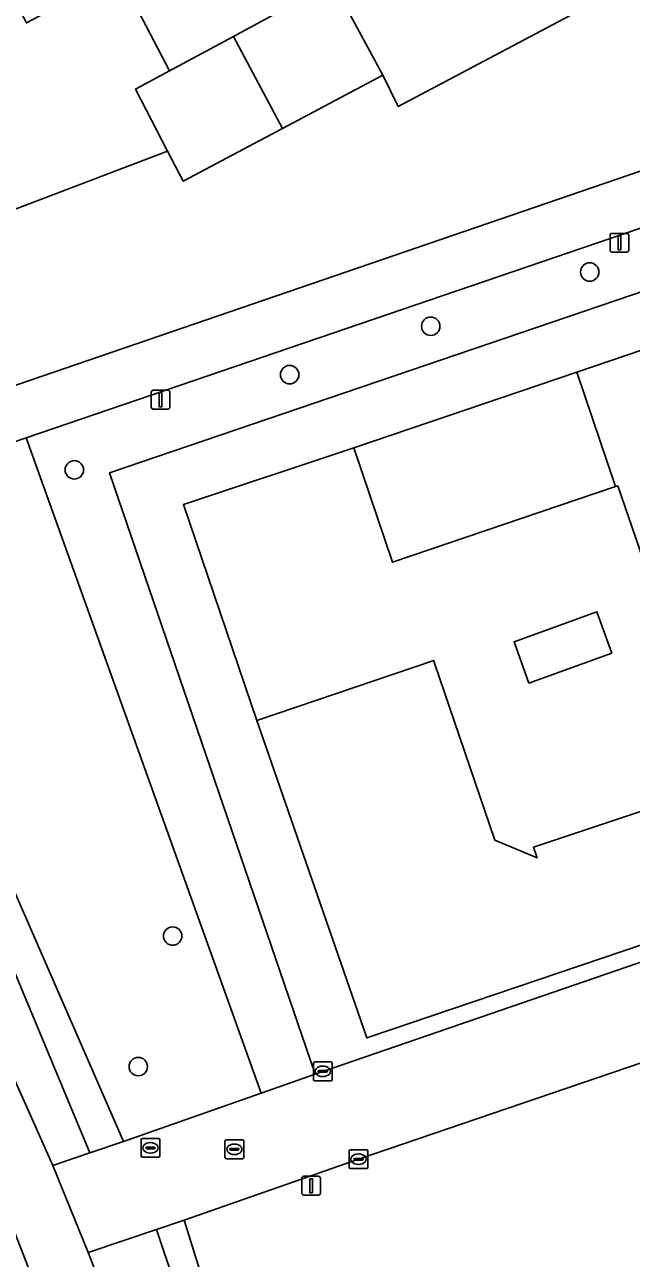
# Model space of a CAD drawing. Extents: x 157793 to 159380, y 380877 to 382313.
# Drawn here: x 159011.2 to 159043.4, y 381674.4 to 381740 of the extents above; entities that cross this region are included whole.
import ezdxf

# ---------------------------------------------------------------- set-up
doc = ezdxf.new("R2010")
doc.units = 0
for name, color, linetype in [('IMGEO_Berm_groen', 7, 'Continuous'), ('IMGEO_Boom', 7, 'Continuous'), ('IMGEO_Brandkraan', 7, 'Continuous'), ('IMGEO_Erf', 7, 'Continuous'), ('IMGEO_Fietspad_gesloten', 7, 'Continuous'), ('IMGEO_Groenvoorziening', 7, 'Continuous'), ('IMGEO_Kolk', 7, 'Continuous'), ('IMGEO_Lichtmast', 7, 'Continuous'), ('IMGEO_Pand', 7, 'Continuous'), ('IMGEO_Pand_vergunning_verleend', 7, 'Continuous'), ('IMGEO_Rijbaan_lokaal_open', 7, 'Continuous'), ('IMGEO_Rioolput', 7, 'Continuous'), ('IMGEO_Voetpad_halfverhard', 7, 'Continuous')]:
    doc.layers.add(name, color=color, linetype=linetype)

msp = doc.modelspace()

# ---------------------------------------------------------------- linework, layer by layer
at = {"layer": 'IMGEO_Berm_groen'}
for points in [[(158998.2, 381711.756), (158999.958, 381706.73), (159000, 381706.616), (159000.778, 381704.567), (159000.846, 381704.389), (159002.918, 381699.876), (159007.366, 381691.284), (159012.705, 381679.37), (159014.657, 381680.036), (159008.716, 381694.289), (159000.099, 381714.031)], [(159022.089, 381664.389), (159018.204, 381675.961), (159014.576, 381674.731), (159015.314, 381672.825)]]:
    msp.add_lwpolyline(points, dxfattribs=at)
at = {"layer": 'IMGEO_Boom'}
for centre in [(159041.24, 381726.841), (159032.786, 381723.959), (159025.286, 381721.386), (159013.84, 381716.328), (159019.067, 381691.555), (159017.24, 381684.618)]:
    msp.add_circle(centre, 0.489, dxfattribs=at)
at = {"layer": 'IMGEO_Brandkraan'}
for p, q in [((159017.388, 381679.873), (159017.388, 381680.725)), ((159017.463, 381680.799), (159018.315, 381680.799)), ((159018.389, 381680.725), (159018.389, 381679.873)), ((159017.647, 381680.293), (159017.647, 381680.305)), ((159018.085, 381680.256), (159017.687, 381680.256)), ((159017.69, 381680.342), (159018.088, 381680.342)), ((159017.899, 381680.019), (159017.874, 381680.019)), ((159017.876, 381680.579), (159017.901, 381680.579)), ((159018.131, 381680.305), (159018.131, 381680.293)), ((159018.315, 381679.799), (159017.463, 381679.799))]:
    msp.add_line(p, q, dxfattribs=at)
for points in [[(159017.388, 381679.873), (159017.388, 381680.725)], [(159017.463, 381680.799), (159018.315, 381680.799)], [(159018.389, 381680.725), (159018.389, 381679.873)], [(159018.315, 381679.799), (159017.463, 381679.799)]]:
    msp.add_lwpolyline(points, dxfattribs=at)
for centre, radius, start, end in [((159017.465, 381680.723), 0.0765, 91.55205, 178.44795), ((159017.465, 381680.723), 0.0765, 91.55205, 178.44795), ((159018.313, 381680.723), 0.0765, 1.55205, 88.44795), ((159018.313, 381680.723), 0.0765, 1.55205, 88.44795), ((159017.687, 381680.302), 0.0403, 85.87752, 175.75265), ((159017.684, 381680.292), 0.0366, 178.93798, 274.71019), ((159018.088, 381680.299), 0.043, 264.86636, 352.45326), ((159018.092, 381680.304), 0.0386, 1.73085, 96.63898), ((159017.465, 381679.875), 0.0765, 181.55205, 268.44795), ((159017.465, 381679.875), 0.0765, 181.55205, 268.44795), ((159018.313, 381679.875), 0.0765, 271.55205, 358.44795), ((159018.313, 381679.875), 0.0765, 271.55205, 358.44795)]:
    msp.add_arc(centre, radius, start, end, dxfattribs=at)
for centre, major_axis, ratio, start_param, end_param in [((159017.875, 381680.299), (-0.387, 0.002), 0.722429, 4.712389, 7.853982), ((159017.9, 381680.299), (-0.39, 0.002), 0.717154, 1.570796, 4.712389)]:
    msp.add_ellipse(centre, major_axis=major_axis, ratio=ratio, start_param=start_param, end_param=end_param, dxfattribs=at)
at = {"layer": 'IMGEO_Erf'}
for points in [[(158961.476, 381788.79), (158982.013, 381750), (158995.444, 381724.631), (158996.272, 381723.067), (158999.055, 381724.051), (158999.594, 381726.098), (159004.721, 381727.909), (159018.798, 381733.27), (159017.087, 381736.558), (159018.893, 381737.529), (159016.213, 381742.701), (159011.306, 381740.079), (159008.418, 381745.522), (159006.043, 381750), (159005.602, 381750.832), (159002.787, 381756.139), (159000, 381761.393), (158999.975, 381761.441), (158997.161, 381766.745), (158994.324, 381772.093), (158991.51, 381777.397), (158988.692, 381782.711)], [(159027.712, 381741.989), (159030.232, 381737.299), (159031.056, 381735.642), (159042.313, 381741.602)]]:
    msp.add_lwpolyline(points, dxfattribs=at)
msp.add_lwpolyline([(159044.472, 381709.982), (159044.617, 381710.031), (159042.726, 381715.481), (159042.608, 381715.441), (159030.751, 381711.42), (159028.694, 381717.501), (159019.641, 381714.487), (159023.536, 381703.005), (159032.946, 381706.2), (159032.976, 381706.11), (159036.187, 381696.654), (159038.436, 381695.719), (159038.251, 381696.27), (159044.146, 381698.252), (159044.234, 381698.002), (159048.126, 381699.256)], close=True, dxfattribs=at)
at = {"layer": 'IMGEO_Fietspad_gesloten'}
for points in [[(159001.569, 381714.717), (159011.283, 381718.032), (159073.424, 381739.234), (159086.803, 381743.799)], [(159073.898, 381742.496), (159000.844, 381717.436), (159000, 381717.165), (158999.064, 381717.004)], [(159015.314, 381672.825), (159014.576, 381674.731), (159012.705, 381679.37), (159007.366, 381691.284), (159002.918, 381699.876), (159000.846, 381704.389), (159000.778, 381704.567), (159000, 381704.269), (158997.969, 381703.502), (158998.727, 381702.975), (159000, 381700.242), (159000.869, 381698.376), (159004.546, 381690.027), (159009.649, 381678.377), (159011.526, 381673.612)]]:
    msp.add_lwpolyline(points, dxfattribs=at)
at = {"layer": 'IMGEO_Groenvoorziening'}
for points in [[(159074.43, 381744.804), (159068.744, 381750), (159066.909, 381751.724), (159062.417, 381750), (159053.185, 381746.457), (159042.313, 381741.602), (159031.056, 381735.642), (159030.232, 381737.299), (159024.908, 381734.474), (159019.629, 381731.673), (159018.798, 381733.27), (159004.721, 381727.909), (158999.594, 381726.098), (158999.055, 381724.051), (158996.272, 381723.067), (158996.987, 381721.716), (158999.064, 381717.004), (159000, 381717.165), (159000.844, 381717.436), (159073.898, 381742.496)], [(159086.803, 381743.799), (159073.424, 381739.234), (159074.48, 381736.17), (159075.429, 381733.419), (159075.513, 381733.448), (159079.467, 381721.977), (159083.285, 381710.904), (159087.28, 381699.316), (159083.655, 381698.08), (159083.574, 381698.316), (159081.823, 381697.719), (159066.199, 381692.388), (159065.111, 381692.017), (159065.086, 381692.088), (159058.065, 381689.653), (159058.541, 381688.231), (159054.787, 381686.969), (159054.315, 381688.351), (159028.947, 381679.697), (159019.681, 381676.462), (159023.288, 381664.858)]]:
    msp.add_lwpolyline(points, dxfattribs=at)
for points in [[(159074.48, 381736.17), (159073.424, 381739.234), (159011.283, 381718.032), (159023.763, 381683.213), (159026.634, 381684.221), (159015.716, 381716.172)], [(159075.429, 381733.419), (159074.48, 381736.17), (159015.716, 381716.172), (159026.634, 381684.221), (159027.048, 381684.366), (159044.877, 381690.479), (159046.584, 381691.348), (159046.391, 381691.906), (159029.395, 381686.139), (159023.536, 381703.005), (159019.641, 381714.487), (159028.694, 381717.501), (159040.551, 381721.522), (159054.573, 381726.288), (159068.766, 381731.141), (159072.646, 381732.468)], [(159011.283, 381718.032), (159001.569, 381714.717), (159016.447, 381680.646), (159023.763, 381683.213)]]:
    msp.add_lwpolyline(points, close=True, dxfattribs=at)
at = {"layer": 'IMGEO_Kolk'}
for p, q in [((159026.547, 381683.94), (159026.547, 381684.792)), ((159026.622, 381684.866), (159027.474, 381684.866)), ((159027.035, 381684.646), (159027.06, 381684.646)), ((159027.548, 381684.792), (159027.548, 381683.94)), ((159026.806, 381684.36), (159026.806, 381684.372)), ((159027.244, 381684.323), (159026.846, 381684.323)), ((159026.849, 381684.409), (159027.247, 381684.409)), ((159027.058, 381684.086), (159027.033, 381684.086)), ((159027.29, 381684.372), (159027.29, 381684.36)), ((159027.474, 381683.866), (159026.622, 381683.866)), ((159028.446, 381679.271), (159028.446, 381680.123)), ((159028.521, 381680.197), (159029.373, 381680.197)), ((159029.447, 381680.123), (159029.447, 381679.271)), ((159028.705, 381679.691), (159028.705, 381679.703)), ((159029.143, 381679.654), (159028.745, 381679.654)), ((159028.748, 381679.74), (159029.146, 381679.74)), ((159028.957, 381679.417), (159028.932, 381679.417)), ((159028.934, 381679.977), (159028.959, 381679.977)), ((159029.189, 381679.703), (159029.189, 381679.691)), ((159029.373, 381679.197), (159028.521, 381679.197))]:
    msp.add_line(p, q, dxfattribs=at)
for points in [[(159026.547, 381683.94), (159026.547, 381684.792)], [(159026.622, 381684.866), (159027.474, 381684.866)], [(159027.548, 381684.792), (159027.548, 381683.94)], [(159027.474, 381683.866), (159026.622, 381683.866)], [(159028.446, 381679.271), (159028.446, 381680.123)], [(159028.521, 381680.197), (159029.373, 381680.197)], [(159029.447, 381680.123), (159029.447, 381679.271)], [(159029.373, 381679.197), (159028.521, 381679.197)]]:
    msp.add_lwpolyline(points, dxfattribs=at)
for centre, radius, start, end in [((159026.624, 381684.79), 0.0765, 91.55205, 178.44795), ((159026.624, 381684.79), 0.0765, 91.55205, 178.44795), ((159027.472, 381684.79), 0.0765, 1.55205, 88.44795), ((159027.472, 381684.79), 0.0765, 1.55205, 88.44795), ((159026.846, 381684.369), 0.0403, 85.87752, 175.75265), ((159026.843, 381684.359), 0.0366, 178.93798, 274.71019), ((159027.247, 381684.366), 0.043, 264.86636, 352.45326), ((159027.251, 381684.371), 0.0386, 1.73085, 96.63898), ((159026.624, 381683.942), 0.0765, 181.55205, 268.44795), ((159026.624, 381683.942), 0.0765, 181.55205, 268.44795), ((159027.472, 381683.942), 0.0765, 271.55205, 358.44795), ((159027.472, 381683.942), 0.0765, 271.55205, 358.44795), ((159028.523, 381680.121), 0.0765, 91.55205, 178.44795), ((159028.523, 381680.121), 0.0765, 91.55205, 178.44795), ((159029.371, 381680.121), 0.0765, 1.55205, 88.44795), ((159029.371, 381680.121), 0.0765, 1.55205, 88.44795), ((159028.745, 381679.7), 0.0403, 85.87752, 175.75265), ((159028.742, 381679.69), 0.0366, 178.93798, 274.71019), ((159029.146, 381679.697), 0.043, 264.86636, 352.45326), ((159029.15, 381679.702), 0.0386, 1.73085, 96.63898), ((159028.523, 381679.273), 0.0765, 181.55205, 268.44795), ((159028.523, 381679.273), 0.0765, 181.55205, 268.44795), ((159029.371, 381679.273), 0.0765, 271.55205, 358.44795), ((159029.371, 381679.273), 0.0765, 271.55205, 358.44795)]:
    msp.add_arc(centre, radius, start, end, dxfattribs=at)
for centre, major_axis, ratio, start_param, end_param in [((159027.034, 381684.366), (-0.387, 0.002), 0.722429, 4.712389, 7.853982), ((159027.059, 381684.366), (-0.39, 0.002), 0.717154, 1.570796, 4.712389), ((159028.933, 381679.697), (-0.387, 0.002), 0.722429, 4.712389, 7.853982), ((159028.958, 381679.697), (-0.39, 0.002), 0.717154, 1.570796, 4.712389)]:
    msp.add_ellipse(centre, major_axis=major_axis, ratio=ratio, start_param=start_param, end_param=end_param, dxfattribs=at)
at = {"layer": 'IMGEO_Lichtmast'}
for p, q in [((159042.32, 381727.993), (159042.32, 381728.793)), ((159042.32, 381728.793), (159042.32, 381727.993)), ((159042.42, 381728.893), (159043.21, 381728.893)), ((159043.21, 381728.893), (159042.42, 381728.893)), ((159043.31, 381728.793), (159043.31, 381727.993)), ((159043.31, 381727.993), (159043.31, 381728.793)), ((159043.21, 381727.893), (159042.42, 381727.893)), ((159042.42, 381727.893), (159043.21, 381727.893)), ((159017.927, 381719.656), (159017.927, 381720.456)), ((159017.927, 381720.456), (159017.927, 381719.656)), ((159018.027, 381720.556), (159018.817, 381720.556)), ((159018.817, 381720.556), (159018.027, 381720.556)), ((159018.917, 381720.456), (159018.917, 381719.656)), ((159018.917, 381719.656), (159018.917, 381720.456)), ((159018.817, 381719.556), (159018.027, 381719.556)), ((159018.027, 381719.556), (159018.817, 381719.556)), ((159026.032, 381678.788), (159026.822, 381678.788)), ((159026.822, 381678.788), (159026.032, 381678.788)), ((159025.932, 381677.888), (159025.932, 381678.688)), ((159025.932, 381678.688), (159025.932, 381677.888)), ((159026.922, 381678.688), (159026.922, 381677.888)), ((159026.922, 381677.888), (159026.922, 381678.688)), ((159026.822, 381677.788), (159026.032, 381677.788)), ((159026.032, 381677.788), (159026.822, 381677.788))]:
    msp.add_line(p, q, dxfattribs=at)
for points in [[(159042.74, 381728.768), (159042.89, 381728.768), (159042.89, 381728.018), (159042.74, 381728.018), (159042.74, 381728.768)], [(159018.347, 381720.431), (159018.497, 381720.431), (159018.497, 381719.681), (159018.347, 381719.681), (159018.347, 381720.431)], [(159026.352, 381678.663), (159026.502, 381678.663), (159026.502, 381677.913), (159026.352, 381677.913), (159026.352, 381678.663)]]:
    msp.add_lwpolyline(points, dxfattribs=at)
for centre, start, end in [((159042.42, 381728.793), 90, 180), ((159042.42, 381728.793), 90, 180), ((159043.21, 381728.793), 0, 90), ((159043.21, 381728.793), 360, 90), ((159042.42, 381727.993), 180, 270), ((159042.42, 381727.993), 180, 270), ((159043.21, 381727.993), 270, 0), ((159043.21, 381727.993), 270, 0), ((159018.027, 381720.456), 90, 180), ((159018.027, 381720.456), 90, 180), ((159018.817, 381720.456), 0, 90), ((159018.817, 381720.456), 360, 90), ((159018.027, 381719.656), 180, 270), ((159018.027, 381719.656), 180, 270), ((159018.817, 381719.656), 270, 0), ((159018.817, 381719.656), 270, 0), ((159026.032, 381678.688), 90, 180), ((159026.032, 381678.688), 90, 180), ((159026.822, 381678.688), 0, 90), ((159026.822, 381678.688), 360, 90), ((159026.032, 381677.888), 180, 270), ((159026.032, 381677.888), 180, 270), ((159026.822, 381677.888), 270, 0), ((159026.822, 381677.888), 270, 0)]:
    msp.add_arc(centre, 0.1, start, end, dxfattribs=at)
at = {"layer": 'IMGEO_Pand'}
for points in [[(159027.712, 381741.989), (159025.52, 381740.91), (159025.445, 381741.051), (159022.304, 381739.363), (159024.908, 381734.474), (159030.232, 381737.299)], [(159024.908, 381734.474), (159022.304, 381739.363), (159018.893, 381737.529), (159017.087, 381736.558), (159018.798, 381733.27), (159019.629, 381731.673)], [(159040.551, 381721.522), (159028.694, 381717.501), (159030.751, 381711.42), (159042.608, 381715.441)], [(159036.187, 381696.654), (159032.976, 381706.11), (159032.946, 381706.2), (159023.536, 381703.005), (159029.395, 381686.139), (159046.391, 381691.906), (159044.234, 381698.002), (159044.146, 381698.252), (159038.251, 381696.27), (159038.436, 381695.719)]]:
    msp.add_lwpolyline(points, close=True, dxfattribs=at)
at = {"layer": 'IMGEO_Pand_vergunning_verleend'}
msp.add_lwpolyline([(159038.008, 381704.999), (159037.214, 381707.197), (159041.615, 381708.786), (159042.409, 381706.588)], close=True, dxfattribs=at)
at = {"layer": 'IMGEO_Rijbaan_lokaal_open'}
for points in [[(158996.404, 381780.014), (158999.219, 381774.711), (159000, 381773.24), (159002.061, 381769.359), (159004.876, 381764.055), (159007.692, 381758.752), (159010.511, 381753.442), (159012.338, 381750), (159013.331, 381748.13), (159016.213, 381742.701), (159018.893, 381737.529), (159022.304, 381739.363), (159025.445, 381741.051), (159025.521, 381741.092), (159022.729, 381746.362), (159020.801, 381750), (159019.92, 381751.663), (159017.111, 381756.964), (159014.302, 381762.264), (159011.493, 381767.565), (159008.684, 381772.866), (159005.881, 381778.154), (159003.066, 381783.466)], [(159054.573, 381726.288), (159040.551, 381721.522), (159042.608, 381715.441), (159042.726, 381715.481), (159044.617, 381710.031)], [(159044.877, 381690.479), (159027.048, 381684.366), (159026.634, 381684.221), (159023.763, 381683.213), (159016.447, 381680.646), (159014.657, 381680.036), (159012.705, 381679.37), (159014.576, 381674.731), (159018.204, 381675.961), (159019.681, 381676.462), (159028.947, 381679.697), (159054.315, 381688.351)]]:
    msp.add_lwpolyline(points, dxfattribs=at)
msp.add_lwpolyline([(159011.526, 381673.612), (159009.649, 381678.377), (159000, 381675.208), (158999.086, 381674.908), (158993.439, 381678.026), (158998.131, 381664.87), (159000, 381668.825), (159000.586, 381670.065)], close=True, dxfattribs=at)
at = {"layer": 'IMGEO_Rioolput'}
for p, q in [((159021.922, 381680.725), (159022.774, 381680.725)), ((159021.847, 381679.799), (159021.847, 381680.651)), ((159022.106, 381680.219), (159022.106, 381680.231)), ((159022.544, 381680.182), (159022.146, 381680.182)), ((159022.149, 381680.268), (159022.547, 381680.268)), ((159022.335, 381680.505), (159022.36, 381680.505)), ((159022.59, 381680.231), (159022.59, 381680.219)), ((159022.848, 381680.651), (159022.848, 381679.799)), ((159022.774, 381679.725), (159021.922, 381679.725)), ((159022.358, 381679.945), (159022.333, 381679.945))]:
    msp.add_line(p, q, dxfattribs=at)
for points in [[(159021.922, 381680.725), (159022.774, 381680.725)], [(159021.847, 381679.799), (159021.847, 381680.651)], [(159022.848, 381680.651), (159022.848, 381679.799)], [(159022.774, 381679.725), (159021.922, 381679.725)]]:
    msp.add_lwpolyline(points, dxfattribs=at)
for centre, radius, start, end in [((159021.924, 381680.649), 0.0765, 91.55205, 178.44795), ((159021.924, 381680.649), 0.0765, 91.55205, 178.44795), ((159022.772, 381680.649), 0.0765, 1.55205, 88.44795), ((159022.772, 381680.649), 0.0765, 1.55205, 88.44795), ((159022.146, 381680.228), 0.0403, 85.87752, 175.75265), ((159022.143, 381680.218), 0.0366, 178.93798, 274.71019), ((159022.547, 381680.225), 0.043, 264.86636, 352.45326), ((159022.551, 381680.23), 0.0386, 1.73085, 96.63898), ((159021.924, 381679.801), 0.0765, 181.55205, 268.44795), ((159021.924, 381679.801), 0.0765, 181.55205, 268.44795), ((159022.772, 381679.801), 0.0765, 271.55205, 358.44795), ((159022.772, 381679.801), 0.0765, 271.55205, 358.44795)]:
    msp.add_arc(centre, radius, start, end, dxfattribs=at)
for centre, major_axis, ratio, start_param, end_param in [((159022.334, 381680.225), (-0.387, 0.002), 0.722429, 4.712389, 7.853982), ((159022.359, 381680.225), (-0.39, 0.002), 0.717154, 1.570796, 4.712389)]:
    msp.add_ellipse(centre, major_axis=major_axis, ratio=ratio, start_param=start_param, end_param=end_param, dxfattribs=at)
at = {"layer": 'IMGEO_Voetpad_halfverhard'}
msp.add_lwpolyline([(159000.099, 381714.031), (159008.716, 381694.289), (159014.657, 381680.036), (159016.447, 381680.646), (159001.569, 381714.717)], dxfattribs=at)
msp.add_lwpolyline([(159026.906, 381654.079), (159023.288, 381664.858), (159019.681, 381676.462), (159018.204, 381675.961), (159022.089, 381664.389), (159027.584, 381647.287), (159029.062, 381647.658), (159028.154, 381650.364)], close=True, dxfattribs=at)

doc.saveas('drawing.dxf')
